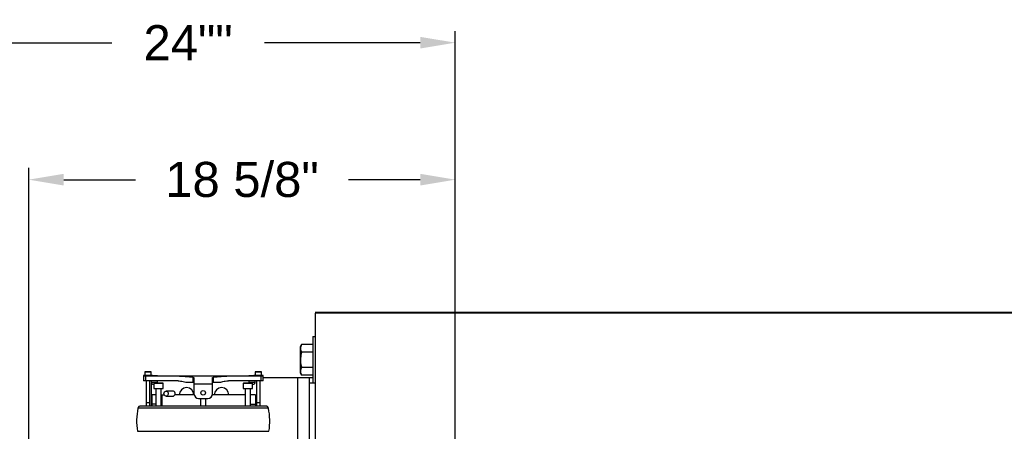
# Model space of a CAD drawing. Header units: inches. Extents: x 144.9 to 238.4, y 214.8 to 247.7.
# Tile 257 of 411: x 176.8 to 179.5, y 245 to 246.1. Entities that reach past the tile are written whole.
import ezdxf

# ---------------------------------------------------------------- set-up
doc = ezdxf.new("R2010")
doc.units = ezdxf.units.IN
doc.header["$LTSCALE"] = 0.25
doc.header["$MEASUREMENT"] = 0
doc.layers.add('ANNOTATIONS', color=1, linetype='Continuous')
doc.layers.add('MOTOR LH', color=7, linetype='Continuous')
doc.styles.add('ARIAL', font='arial.ttf', dxfattribs={"height": 0.09375})
doc.dimstyles.new('STANDARD$0', dxfattribs={"dimtxt": 0.09375, "dimasz": 0.09375, "dimexe": 0.03125, "dimexo": 0.046875, "dimgap": 0.09, "dimtad": 0, "dimtih": 1, "dimtoh": 1, "dimdec": 4, "dimzin": 0, "dimdsep": 46, "dimtxsty": 'ARIAL', "dimcen": 0.09, "dimadec": 0, "dimazin": 0, "dimtfac": 1, "dimtdec": 4, "dimtofl": 0, "dimtmove": 0, "dimatfit": 1, "dimfxl": 1, "dimtolj": 1, "dimtzin": 0, "dimarcsym": 0})

# ---------------------------------------------------------------- blocks, each defined once
blk = doc.blocks.new('*D47')
at = {"layer": 'ANNOTATIONS', "color": 0, "lineweight": -2, "transparency": 16777216}
for p, q in [((176.8455, 244.7211), (176.8455, 245.6874)), ((177.9861, 243.5377), (177.9861, 245.6874)), ((176.9392, 245.6561), (177.1307, 245.6561)), ((177.8923, 245.6561), (177.7009, 245.6561))]:
    blk.add_line(p, q, dxfattribs=at)
at = {"layer": 'ANNOTATIONS', "color": 0, "transparency": 16777216}
for points in [[(176.9392, 245.6717), (176.9392, 245.6405), (176.8455, 245.6561)], [(177.8923, 245.6717), (177.8923, 245.6405), (177.9861, 245.6561)]]:
    blk.add_solid(points, dxfattribs=at)
at = {"layer": 'defpoints', "color": 0, "transparency": 16777216}
for p in [(176.8455, 245.6561), (176.8455, 244.6742), (177.9861, 243.4908)]:
    blk.add_point(p, dxfattribs=at)
at = {"layer": 'ANNOTATIONS', "color": 0, "transparency": 16777216, "insert": (177.4158, 245.6561), "char_height": 0.09375, "attachment_point": 5, "style": 'ARIAL'}
blk.add_mtext('\\A1;18 5/8"', dxfattribs=at)
blk = doc.blocks.new('*D49')
at = {"layer": 'ANNOTATIONS', "color": 0, "lineweight": -2, "transparency": 16777216}
for p, q in [((176.5571, 244.7851), (176.5571, 246.0537)), ((177.9861, 243.5377), (177.9861, 246.0537)), ((176.6509, 246.0225), (177.0673, 246.0225)), ((177.8923, 246.0225), (177.4759, 246.0225))]:
    blk.add_line(p, q, dxfattribs=at)
at = {"layer": 'ANNOTATIONS', "color": 0, "transparency": 16777216}
for points in [[(176.6509, 246.0381), (176.6509, 246.0069), (176.5571, 246.0225)], [(177.8923, 246.0381), (177.8923, 246.0069), (177.9861, 246.0225)]]:
    blk.add_solid(points, dxfattribs=at)
at = {"layer": 'defpoints', "color": 0, "transparency": 16777216}
for p in [(177.9861, 246.0225), (176.5571, 244.7382), (177.9861, 243.4908)]:
    blk.add_point(p, dxfattribs=at)
at = {"layer": 'ANNOTATIONS', "color": 0, "transparency": 16777216, "insert": (177.2716, 246.0225), "char_height": 0.09375, "attachment_point": 5, "style": 'ARIAL'}
blk.add_mtext('\\A1;24""', dxfattribs=at)

msp = doc.modelspace()

# ---------------------------------------------------------------- linework, layer by layer
at = {"layer": 'MOTOR LH'}
for p, q in [((183.4094, 245.30125), (177.61109, 245.30125)), ((183.4094, 245.29919), (177.61109, 245.29919)), ((177.61109, 245.29919), (177.61109, 244.04919)), ((177.57209, 245.20935), (177.57523, 245.21479)), ((177.60484, 245.21479), (177.57523, 245.21479)), ((177.60484, 245.23669), (177.61109, 245.23669)), ((177.60484, 245.23669), (177.60484, 245.11169)), ((177.57209, 245.13904), (177.57209, 245.20935)), ((177.60484, 245.19449), (177.57523, 245.19449)), ((177.15572, 245.14147), (177.15572, 245.13261)), ((177.17294, 245.14147), (177.15572, 245.14147)), ((177.17294, 245.13261), (177.17294, 245.14147)), ((177.45099, 245.14147), (177.45099, 245.13261)), ((177.46822, 245.14147), (177.45099, 245.14147)), ((177.46822, 245.13261), (177.46822, 245.14147)), ((177.57523, 245.1336), (177.57209, 245.13904)), ((177.60484, 245.15389), (177.57523, 245.15389)), ((177.60484, 245.1336), (177.57523, 245.1336)), ((177.17663, 245.13261), (177.15202, 245.13261)), ((177.15202, 245.13261), (177.15202, 245.11784)), ((177.47191, 245.13015), (177.15202, 245.13015)), ((177.24463, 245.11784), (177.15202, 245.11784)), ((177.15827, 245.11784), (177.15827, 245.13015)), ((177.15941, 245.11784), (177.15941, 245.05067)), ((177.16925, 245.05067), (177.16925, 245.11784)), ((177.17294, 245.13138), (177.17294, 245.13015)), ((177.19016, 245.13138), (177.17294, 245.13138)), ((177.17294, 245.11784), (177.17294, 245.11464)), ((177.17294, 245.11464), (177.19016, 245.11464)), ((177.17359, 245.05067), (177.17359, 245.11169)), ((177.17663, 245.13138), (177.17663, 245.13261)), ((177.17909, 245.10849), (177.18033, 245.10849)), ((177.18033, 245.11071), (177.18033, 245.09742)), ((177.20493, 245.11071), (177.18033, 245.11071)), ((177.19016, 245.13015), (177.19016, 245.13138)), ((177.19016, 245.11464), (177.19016, 245.11784)), ((177.20493, 245.09742), (177.20493, 245.11071)), ((177.2651, 245.11415), (177.28736, 245.11415)), ((177.28524, 245.11415), (177.28524, 245.12722)), ((177.28736, 245.12544), (177.28736, 245.08339)), ((177.28736, 245.11046), (177.33657, 245.11046)), ((177.33657, 245.08339), (177.33657, 245.12544)), ((177.33657, 245.11415), (177.35883, 245.11415)), ((177.33869, 245.12722), (177.33869, 245.11415)), ((177.47191, 245.11784), (177.3793, 245.11784)), ((177.419, 245.11071), (177.419, 245.09742)), ((177.4436, 245.11071), (177.419, 245.11071)), ((177.43377, 245.13138), (177.43377, 245.13015)), ((177.45099, 245.13138), (177.43377, 245.13138)), ((177.43377, 245.11784), (177.43377, 245.11464)), ((177.43377, 245.11464), (177.45099, 245.11464)), ((177.4436, 245.09742), (177.4436, 245.11071)), ((177.4473, 245.13261), (177.4473, 245.13138)), ((177.47191, 245.13261), (177.4473, 245.13261)), ((177.45099, 245.13015), (177.45099, 245.13138)), ((177.45099, 245.11464), (177.45099, 245.11784)), ((177.45468, 245.11784), (177.45468, 245.05067)), ((177.46452, 245.05067), (177.46452, 245.11784)), ((177.46721, 245.11784), (177.46721, 245.13015)), ((177.47191, 245.11784), (177.47191, 245.13261)), ((177.47191, 245.12732), (177.60484, 245.12732)), ((177.56421, 245.12732), (177.56421, 244.721)), ((177.59546, 245.12732), (177.59546, 244.82674)), ((177.61109, 245.11169), (177.59546, 245.11169)), ((177.18033, 245.09742), (177.20493, 245.09742)), ((177.18525, 245.09742), (177.18525, 245.05067)), ((177.20001, 245.05067), (177.20001, 245.09742)), ((177.23113, 245.09065), (177.21268, 245.09065)), ((177.419, 245.09742), (177.4436, 245.09742)), ((177.42392, 245.09742), (177.42392, 245.05067)), ((177.43868, 245.05067), (177.43868, 245.09742)), ((177.18525, 245.0802), (177.17417, 245.0802)), ((177.17417, 245.0802), (177.17417, 245.05067)), ((177.18525, 245.05559), (177.17417, 245.05559)), ((177.20001, 245.0802), (177.20777, 245.0802)), ((177.20124, 245.0802), (177.20124, 245.05067)), ((177.21268, 245.07712), (177.23113, 245.07712)), ((177.28778, 245.0802), (177.23605, 245.0802)), ((177.2478, 245.08044), (177.2478, 245.0802)), ((177.28687, 245.0802), (177.28687, 245.08044)), ((177.29966, 245.07109), (177.32427, 245.07109)), ((177.30458, 245.07109), (177.30458, 245.05067)), ((177.31935, 245.05067), (177.31935, 245.07109)), ((177.42392, 245.0802), (177.33615, 245.0802)), ((177.34155, 245.08044), (177.34155, 245.0802)), ((177.38062, 245.0802), (177.38062, 245.08044)), ((177.45173, 245.0802), (177.43868, 245.0802)), ((177.43868, 245.05559), (177.45173, 245.05559)), ((177.45173, 245.0802), (177.45173, 245.05067)), ((177.48652, 245.04478), (177.13741, 245.04478)), ((177.47929, 245.05067), (177.14464, 245.05067)), ((177.26558, 245.05128), (177.30458, 245.05128)), ((177.28687, 245.05067), (177.28687, 245.05128)), ((177.31935, 245.05128), (177.36032, 245.05128)), ((177.34155, 245.05128), (177.34155, 245.05067)), ((177.13613, 244.98304), (177.4878, 244.98304))]:
    msp.add_line(p, q, dxfattribs=at)
at = {"layer": 'MOTOR LH', "flags": 128}
for points in [[(177.20682, 245.08389), (177.20721, 245.08633), (177.20835, 245.08845), (177.21007, 245.08994), (177.21214, 245.09062), (177.21428, 245.09039), (177.21621, 245.08929), (177.21766, 245.08745), (177.21844, 245.08513), (177.21844, 245.08264), (177.21766, 245.08032), (177.21621, 245.07849), (177.21428, 245.07738), (177.21214, 245.07715), (177.21007, 245.07783), (177.20835, 245.07933), (177.20721, 245.08144), (177.20682, 245.08389)], [(177.23113, 245.07712), (177.23274, 245.07738), (177.23467, 245.07849), (177.23612, 245.08032), (177.23689, 245.08264), (177.23689, 245.08513), (177.23612, 245.08745), (177.23467, 245.08929), (177.23274, 245.09039), (177.23113, 245.09065)], [(177.26062, 245.05067), (177.26136, 245.05084), (177.26558, 245.05128)], [(177.36032, 245.05128), (177.36454, 245.05084), (177.36528, 245.05067)]]:
    msp.add_lwpolyline(points, dxfattribs=at)
at = {"layer": 'MOTOR LH'}
msp.add_circle((177.31197, 245.08585), 0.00615, dxfattribs=at)
for centre, radius, start, end in [((177.1567, 245.14147), 0.000984, 90, 180), ((177.17196, 245.14147), 0.000984, 0, 90), ((177.45198, 245.14147), 0.000984, 90, 180), ((177.46723, 245.14147), 0.000984, 0, 90), ((177.17909, 245.11464), 0.00615, 180, 270.00006), ((177.1818, 245.11071), 0.00148, 90, 180), ((177.18401, 245.11464), 0.00615, 336.16426, 0), ((177.20346, 245.11071), 0.00148, 0, 90), ((177.42047, 245.11071), 0.00148, 90, 180), ((177.43992, 245.11464), 0.00615, 180, 203.83574), ((177.44213, 245.11071), 0.00148, 0, 90), ((177.44484, 245.11464), 0.00615, 269.99989, 0), ((177.26734, 245.08044), 0.01953, 0, 180), ((177.29966, 245.08339), 0.0123, 180, 270), ((177.32427, 245.08339), 0.0123, 270, 0), ((177.36109, 245.08044), 0.01953, 0, 180), ((177.30369, 245.01043), 0.16978, 168.32853, 189.28449), ((177.14464, 245.04329), 0.00738, 90, 168.32853), ((177.47929, 245.04329), 0.00738, 11.67147, 90), ((177.32024, 245.01043), 0.16978, 350.71551, 11.67147)]:
    msp.add_arc(centre, radius, start, end, dxfattribs=at)
for points, knots in [([(177.57523, 245.21479), (177.57435, 245.21314), (177.57258, 245.20981), (177.57225, 245.20637), (177.57209, 245.20464)], [0, 0, 0, 0, 0.495458, 1, 1, 1, 1]), ([(177.57209, 245.20464), (177.57209, 245.2044), (177.57212, 245.20258), (177.5728, 245.19914), (177.57441, 245.19605), (177.57523, 245.19449)], [0, 0, 0, 0, 0.0701027, 0.5307909, 1, 1, 1, 1]), ([(177.57523, 245.19449), (177.57455, 245.19194), (177.5732, 245.18683), (177.57223, 245.18), (177.57212, 245.17577), (177.57209, 245.17419)], [0, 0, 0, 0, 0.3832912, 0.7702691, 1, 1, 1, 1]), ([(177.57209, 245.17419), (177.57219, 245.17149), (177.57241, 245.16605), (177.57374, 245.15929), (177.57485, 245.15527), (177.57523, 245.15389)], [0, 0, 0, 0, 0.3928666, 0.791696, 1, 1, 1, 1]), ([(177.16433, 245.14245), (177.16337, 245.14245), (177.16189, 245.14245), (177.16011, 245.14245), (177.1589, 245.14245), (177.15791, 245.14245), (177.15696, 245.14245), (177.1568, 245.14245), (177.1567, 245.14245)], [0, 0, 0, 0, 0.2394429, 0.3697767, 0.5, 0.6303338, 0.7605571, 1, 1, 1, 1]), ([(177.17196, 245.14245), (177.17185, 245.14245), (177.17169, 245.14245), (177.17075, 245.14245), (177.16976, 245.14245), (177.16855, 245.14245), (177.16677, 245.14245), (177.16529, 245.14245), (177.16433, 245.14245)], [0, 0, 0, 0, 0.2394429, 0.3697767, 0.5, 0.6303338, 0.7605571, 1, 1, 1, 1]), ([(177.4596, 245.14245), (177.45864, 245.14245), (177.45716, 245.14245), (177.45539, 245.14245), (177.45417, 245.14245), (177.45319, 245.14245), (177.45224, 245.14245), (177.45208, 245.14245), (177.45198, 245.14245)], [0, 0, 0, 0, 0.2394429, 0.3697767, 0.5, 0.6303338, 0.7605571, 1, 1, 1, 1]), ([(177.46723, 245.14245), (177.46713, 245.14245), (177.46697, 245.14245), (177.46602, 245.14245), (177.46503, 245.14245), (177.46382, 245.14245), (177.46204, 245.14245), (177.46056, 245.14245), (177.4596, 245.14245)], [0, 0, 0, 0, 0.2394429, 0.3697767, 0.5, 0.6303338, 0.7605571, 1, 1, 1, 1]), ([(177.57523, 245.15389), (177.57435, 245.15225), (177.57258, 245.14892), (177.57225, 245.14548), (177.57209, 245.14375)], [0, 0, 0, 0, 0.495458, 1, 1, 1, 1]), ([(177.57209, 245.14375), (177.57209, 245.1435), (177.57212, 245.14168), (177.5728, 245.13825), (177.57441, 245.13516), (177.57523, 245.1336)], [0, 0, 0, 0, 0.0701027, 0.5307909, 1, 1, 1, 1]), ([(177.19263, 245.11218), (177.19127, 245.11218), (177.18917, 245.11218), (177.18665, 245.11218), (177.18492, 245.11218), (177.18352, 245.11218), (177.18217, 245.11218), (177.18195, 245.11218), (177.1818, 245.11218)], [0, 0, 0, 0, 0.2394568, 0.3683607, 0.5, 0.6316393, 0.7605432, 1, 1, 1, 1]), ([(177.20346, 245.11218), (177.20331, 245.11218), (177.20309, 245.11218), (177.20174, 245.11218), (177.20034, 245.11218), (177.19861, 245.11218), (177.19609, 245.11218), (177.19399, 245.11218), (177.19263, 245.11218)], [0, 0, 0, 0, 0.2394568, 0.3683607, 0.5, 0.6316393, 0.7605432, 1, 1, 1, 1]), ([(177.28524, 245.12722), (177.2784, 245.12787), (177.26809, 245.12885), (177.25461, 245.12995), (177.24796, 245.13008), (177.24463, 245.13015)], [0, 0, 0, 0, 0.4967022, 0.7483915, 1, 1, 1, 1]), ([(177.24463, 245.11784), (177.24695, 245.11775), (177.25162, 245.11756), (177.25854, 245.11643), (177.26297, 245.11489), (177.2651, 245.11415)], [0, 0, 0, 0, 0.3380906, 0.6807549, 1, 1, 1, 1]), ([(177.28524, 245.12722), (177.28549, 245.12718), (177.28598, 245.12711), (177.28659, 245.12683), (177.28706, 245.12643), (177.28732, 245.12595), (177.28735, 245.1256), (177.28736, 245.12544)], [0, 0, 0, 0, 0.1895618, 0.3785862, 0.58128, 0.8172405, 1, 1, 1, 1]), ([(177.33657, 245.12544), (177.33661, 245.12571), (177.33667, 245.12618), (177.33716, 245.12672), (177.33778, 245.12704), (177.33832, 245.12718), (177.33863, 245.12721), (177.33869, 245.12722)], [0, 0, 0, 0, 0.3122151, 0.5588002, 0.7673326, 0.9525905, 1, 1, 1, 1]), ([(177.3793, 245.13015), (177.37602, 245.13008), (177.36945, 245.12996), (177.35598, 245.12887), (177.34563, 245.12788), (177.33869, 245.12722)], [0, 0, 0, 0, 0.2481716, 0.4964204, 1, 1, 1, 1]), ([(177.35883, 245.11415), (177.36082, 245.11485), (177.36485, 245.11627), (177.37175, 245.1175), (177.37657, 245.11772), (177.3793, 245.11784)], [0, 0, 0, 0, 0.29795522, 0.60230012, 1, 1, 1, 1]), ([(177.4313, 245.11218), (177.42994, 245.11218), (177.42784, 245.11218), (177.42532, 245.11218), (177.42359, 245.11218), (177.42219, 245.11218), (177.42084, 245.11218), (177.42062, 245.11218), (177.42047, 245.11218)], [0, 0, 0, 0, 0.2394568, 0.3683607, 0.5, 0.6316393, 0.7605432, 1, 1, 1, 1]), ([(177.44213, 245.11218), (177.44198, 245.11218), (177.44176, 245.11218), (177.44041, 245.11218), (177.43901, 245.11218), (177.43728, 245.11218), (177.43476, 245.11218), (177.43266, 245.11218), (177.4313, 245.11218)], [0, 0, 0, 0, 0.23945684, 0.36836066, 0.5, 0.63163934, 0.76054316, 1, 1, 1, 1]), ([(177.4436, 245.10849), (177.44365, 245.10849), (177.44384, 245.10849), (177.44413, 245.10849), (177.44445, 245.10849), (177.44476, 245.10849), (177.44481, 245.10849), (177.44484, 245.10849)], [0, 0, 0, 0, 0.055992, 0.2509151, 0.4463508, 0.6412737, 1, 1, 1, 1]), ([(177.16433, 245.05879), (177.16368, 245.05879), (177.16238, 245.05879), (177.16081, 245.05879), (177.1599, 245.05879), (177.15977, 245.05879), (177.15977, 245.05879)], [0, 0, 0, 0, 0.3285663, 0.6575428, 0.9863252, 1, 1, 1, 1]), ([(177.1689, 245.05879), (177.16889, 245.05879), (177.16877, 245.05879), (177.16785, 245.05879), (177.16627, 245.05879), (177.16498, 245.05879), (177.16433, 245.05879)], [0, 0, 0, 0, 0.02498619, 0.34999804, 0.67520182, 1, 1, 1, 1]), ([(177.4596, 245.05879), (177.45896, 245.05879), (177.45766, 245.05879), (177.45609, 245.05879), (177.45517, 245.05879), (177.45505, 245.05879), (177.45504, 245.05879)], [0, 0, 0, 0, 0.3285663, 0.6575428, 0.9863252, 1, 1, 1, 1]), ([(177.46418, 245.05879), (177.46417, 245.05879), (177.46404, 245.05879), (177.46312, 245.05879), (177.46155, 245.05879), (177.46025, 245.05879), (177.4596, 245.05879)], [0, 0, 0, 0, 0.0249862, 0.349998, 0.6752018, 1, 1, 1, 1])]:
    msp.add_open_spline(points, degree=3, knots=knots, dxfattribs=at)

# ---------------------------------------------------------------- dimensions: what is measured, and where the dimension line sits
at = {"layer": 'ANNOTATIONS'}
for base, p1, p2, text, picture, middle in [((177.98609, 246.02248), (176.55713, 244.73821), (177.98609, 243.4908), '24""', '*D49', (177.27161, 246.02248)), ((176.84546, 245.65612), (177.98609, 243.4908), (176.84546, 244.67419), '18 5/8"', '*D47', (177.41577, 245.65612))]:
    dim = msp.add_linear_dim(base=base, p1=p1, p2=p2, text=text, dimstyle='STANDARD$0', dxfattribs=at)
    dim.commit()
    dim.dimension.update_dxf_attribs({"geometry": picture, "text_midpoint": middle, "dimtype": 160})

doc.saveas('drawing.dxf')
